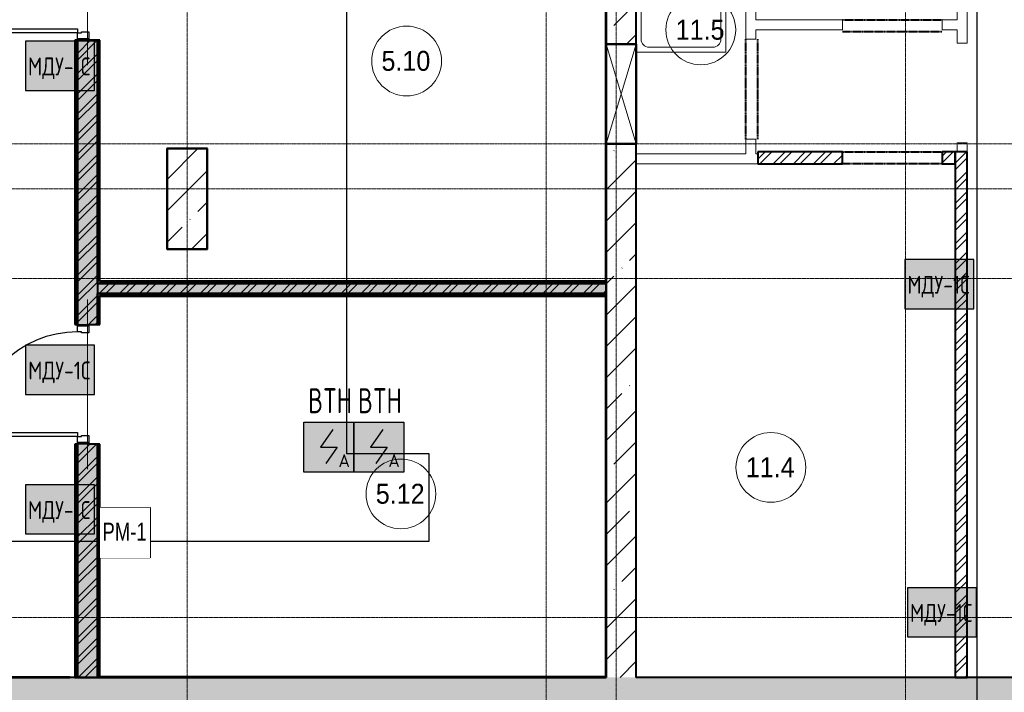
# Model space of a CAD drawing. Header units: millimetres. Extents: x -135639 to 224623, y -383017 to -59102.
# Tile 398 of 494: x 72935 to 82804, y -146871 to -140125. Entities that reach past the tile are written whole.
import ezdxf
from ezdxf.enums import TextEntityAlignment as Align

# ---------------------------------------------------------------- set-up
doc = ezdxf.new("R2010")
doc.units = ezdxf.units.MM
doc.set_wipeout_variables(frame=1)
for name, pattern in [('CONTINOUS', [0]), ('Линия сетки', [25, 20, -2.5, 0, -2.5]), ('Штрих_3_1_5_', [4.5, 3, -1.5]), ('Штриховая_ш3 п1_5', [4.5, 3, -1.5])]:
    doc.linetypes.add(name, pattern=pattern)
for name, color, linetype, lineweight in [('#СПС_КЛ_R3', 190, 'Continuous', 30), ('A-010-A_ROOM', 7, 'Continuous', 20), ('A-200-M_WALL', 7, 'Continuous', 18), ('A-200-M_WALL_EXT', 7, 'Continuous', 18), ('A-200-M_WALL_INT', 7, 'Continuous', 18), ('A-200-M_WALL_PAT', 7, 'Continuous', 40), ('A-314-M_WINDOW', 7, 'Continuous', 18), ('A-325-M_DOOR', 7, 'Continuous', 18), ('A-325-M_DOOR__FRAME', 7, 'Continuous', 30), ('A-325-M_DOOR_PANEL', 7, 'Continuous', 30), ('M-520-M_DRAINAGE_FW', 7, 'Continuous', 18), ('S-280-M_COLUMN', 7, 'Continuous', 18), ('S-280-M_STRUCT_FRAME', 7, 'Continuous', 18), ('Z-030-M_GRID', 7, 'Continuous', 9), ('Z-060-M_DETAIL', 7, 'Continuous', 18), ('Арматура воздуховодов', 7, 'Continuous', 18), ('ОС', 5, 'Continuous', 25), ('ПС', 7, 'Continuous', 40), ('СС-011-ПОЖ-СИГНАЛИЗАЦИЯ', 1, 'Continuous', 30), ('УГО АПС и АПЗ$0$_АПС_Оборудование', 1, 'Continuous', 30), ('УГО АПС и АПЗ$0$АПС', 1, 'Continuous', 50), ('УГО АПС и АПЗ$0$СС-011-ПОЖ-СИГНАЛИЗАЦИЯ', 1, 'Continuous', 30)]:
    doc.layers.add(name, color=color, linetype=linetype, lineweight=lineweight)
doc.layers.add('A-010-M_ROOM_SEPARATION', color=4, linetype='Штриховая_ш3 п1_5', lineweight=40, true_color=0x00ffff)
doc.layers.add('ССПС', color=5, linetype='Continuous')
doc.styles.add('1111', font='isocpeur.ttf')
doc.styles.add('Arial Narrow', font='ARIALN.TTF', dxfattribs={"width": 0.9, "height": 600})
doc.styles.add('Arial_2', font='arial.ttf', dxfattribs={"width": 0.9, "height": 400})
pattern_1 = [(50, (0, 0), (218.62117, -19.1268), [22.86, -251.46]), (355, (0, 0), (-42.29187, 229.2684), [18.288, -201.168]), (100.451, (18.22, -1.6), (176.33107, 210.13963), [19.428, -213.708]), (46.184, (0, 60.96), (325.29495, -50.45164), [34.29, -377.19]), (96.636, (27.1, 56.76), (284.883, 296.9127), [29.142, -320.562]), (351.184, (0, 60.96), (284.8858, 296.9107), [27.432, -301.752]), (21, (30.48, 45.72), (181.93753, -122.71832), [22.86, -251.46]), (326, (30.48, 45.72), (74.16223, 221.0262), [18.288, -201.168]), (71.451, (45.64, 35.5), (256.10035, 98.30526), [19.428, -213.708]), (37.5, (0, 0), (3.70639, 101.465895), [3.353, -195.377, 3.353, -200.863, -201.93]), (37.5, (0, 0), (3.70639, 101.465895), [-402.946, 3.353, -198.577]), (7.5, (0, 0), (80.18358, 120.21653), [3.353, -113.081, 3.353, -190.805, -76.962]), (7.5, (0, 0), (80.18358, 120.21653), [-310.591, 3.353, -73.609]), (327.5, (-67.97, 0), (162.708646, -6.87497), [3.353, -72.847, 3.353, -234.391, -315.468]), (327.5, (-67.97, 0), (162.708646, -6.87497), [-313.944, 3.353, -312.115]), (317.5, (-98.45, 0), (177.75468, 30.51183), [3.353, -95.707, 3.353, -154.534, -224.028]), (317.5, (-98.45, 0), (177.75468, 30.51183), [-256.946, 3.353, -220.675])]
pattern_2 = [(45, (0, 0), (-101.02788, 101.02788), []), (45, (67.35, 0), (-101.02788, 101.02788), [])]
pattern_3 = [(0, (0, 0), (406.4, 101.6), [33.528, -271.272, 33.528, -271.272, -1625.6]), (0, (0, 0), (406.4, 101.6), [-609.6, 33.528, -576.072, 33.528, -271.272, -711.2]), (0, (0, 0), (406.4, 101.6), [-1524, 33.528, -169.672, 33.528, -474.472]), (120, (152.4, 50.8), (-291.18818, 301.15272), [33.528, -271.272, 33.528, -271.272, -1625.6]), (120, (152.4, 50.8), (-291.18818, 301.15272), [-609.6, 33.528, -576.072, 33.528, -271.272, -711.2]), (120, (152.4, 50.8), (-291.18818, 301.15272), [-1524, 33.528, -169.672, 33.528, -474.472]), (240, (203.2, 254), (-115.21182, -402.75272), [33.528, -271.272, 33.528, -271.272, -1625.6]), (240, (203.2, 254), (-115.21182, -402.75272), [-609.6, 33.528, -576.072, 33.528, -271.272, -711.2]), (240, (203.2, 254), (-115.21182, -402.75272), [-1524, 33.528, -169.672, 33.528, -474.472])]
pattern_4 = [(45, (0, 0), (-314.309, 314.309), []), (45, (314.3, 0), (-314.309, 314.309), [555.625, -111.125, 3.353, -107.772])]

# ---------------------------------------------------------------- blocks, each defined once
blk = doc.blocks.new('101_Дверь_Однопольная - _ПЧ_Мет_1000х2000_ВРУ_ГРЩ_EIS60_Пр-4457117-B1_-7_650_')
at = {"layer": 'A-325-M_DOOR', "color": 253, "lineweight": 30, "true_color": 0xaaaaaa}
for p, q in [((-600, 100), (-585, 100)), ((-600, -15), (-600, 100)), ((-585, 100), (-585, -15)), ((585, -15), (585, 100)), ((585, 100), (600, 100)), ((600, 100), (600, -15)), ((-585, -15), (-600, -15)), ((600, -15), (585, -15))]:
    blk.add_line(p, q, dxfattribs=at)
at = {"layer": 'A-325-M_DOOR__FRAME', "color": 253, "true_color": 0xaaaaaa}
for p, q in [((-585, 100), (-525, 100)), ((-585, -15), (-585, 100)), ((-525, 100), (-525, 60)), ((525, 100), (585, 100)), ((525, 60), (525, 100)), ((585, 100), (585, -15)), ((-525, 60), (-515, 60)), ((-515, 60), (-515, -15)), ((515, 60), (525, 60)), ((515, -15), (515, 60)), ((-515, -15), (-585, -15)), ((585, -15), (515, -15))]:
    blk.add_line(p, q, dxfattribs=at)
at = {"layer": 'A-325-M_DOOR_PANEL', "color": 253, "true_color": 0xaaaaaa}
for p, q in [((-525, 1150), (-485, 1150)), ((-525, 100), (-525, 1150)), ((-485, 1150), (-485, 100)), ((-485, 100), (-525, 100))]:
    blk.add_line(p, q, dxfattribs=at)
blk.add_arc((-525, 100), 1050, 0, 90, dxfattribs=at)
blk = doc.blocks.new('101_Дверь_Однопольная - _ПЧ_Мет_1000х2000_Тех помещения_EI60_Пр-4449780-B1_-7_650_')
at = {"layer": 'A-325-M_DOOR', "color": 253, "lineweight": 30, "true_color": 0xaaaaaa}
for p, q in [((-600, 100), (-585, 100)), ((-600, -15), (-600, 100)), ((-585, 100), (-585, -15)), ((585, -15), (585, 100)), ((585, 100), (600, 100)), ((600, 100), (600, -15)), ((-585, -15), (-600, -15)), ((600, -15), (585, -15))]:
    blk.add_line(p, q, dxfattribs=at)
at = {"layer": 'A-325-M_DOOR__FRAME', "color": 253, "true_color": 0xaaaaaa}
for p, q in [((-585, 100), (-525, 100)), ((-585, -15), (-585, 100)), ((-525, 100), (-525, 60)), ((525, 100), (585, 100)), ((525, 60), (525, 100)), ((585, 100), (585, -15)), ((-525, 60), (-515, 60)), ((-515, 60), (-515, -15)), ((515, 60), (525, 60)), ((515, -15), (515, 60)), ((-515, -15), (-585, -15)), ((585, -15), (515, -15))]:
    blk.add_line(p, q, dxfattribs=at)
at = {"layer": 'A-325-M_DOOR_PANEL', "color": 253, "true_color": 0xaaaaaa}
for p, q in [((-525, 1150), (-485, 1150)), ((-525, 100), (-525, 1150)), ((-485, 1150), (-485, 100)), ((-485, 100), (-525, 100))]:
    blk.add_line(p, q, dxfattribs=at)
blk.add_arc((-525, 100), 1050, 0, 90, dxfattribs=at)
blk = doc.blocks.new('A_PLU_WashingBath - A_PLU_WashingBath-V32-B1_-7_650_')
at = {"layer": 'M-520-M_DRAINAGE_FW', "color": 253, "true_color": 0xaaaaaa}
for p, q in [((450, 450), (-450, 450)), ((-320, 400), (320, 400)), ((450, -450), (450, 450)), ((-400, -320), (-400, 320)), ((400, 320), (400, -320)), ((-450, -450), (450, -450)), ((320, -400), (-320, -400))]:
    blk.add_line(p, q, dxfattribs=at)
blk.add_circle((-300, 300), 25, dxfattribs=at)
for centre, start, end in [((-320, 320), 90, 180), ((320, 320), 0, 90), ((-320, -320), 180, 270), ((320, -320), 270, 0)]:
    blk.add_arc(centre, 80, start, end, dxfattribs=at)
blk = doc.blocks.new('ПР - _ПЧ_1200_200_Оп250-250_Шаг300_Арм16_Арм10-3250725-B1_-7_650_')
at = {"layer": 'S-280-M_STRUCT_FRAME', "color": 21, "true_color": 0xffaaaa}
for p, q in [((-850, 0), (850, 0)), ((-850, 0), (-600, 0)), ((-515, 0), (515, 0)), ((-515, 0), (515, 0)), ((600, 0), (850, 0))]:
    blk.add_line(p, q, dxfattribs=at)
blk = doc.blocks.new('135_SLK_GD_AR_rvt-1-B1_-7_650_')
at = {"layer": 'A-200-M_WALL_PAT', "lineweight": 9, "true_color": 0xaaaaaa}
h = blk.add_hatch(dxfattribs=at)
h.set_pattern_fill('FP_11', color=253, style=0, pattern_type=2)
h.set_pattern_definition(pattern_3)
h.paths.add_polyline_path([(81650, 46100), (81650, 48440), (81630, 48440), (81630, 46100)])
h.paths.add_polyline_path([(81630, 49640), (81650, 49640), (81650, 52490), (81630, 52490), (81630, 49716.6)])
h.paths.add_polyline_path([(81650, 53690), (81650, 55500), (81630, 55500), (81630, 53690)])
h.paths.add_polyline_path([(81630, 56700), (81650, 56700), (81650, 57750), (81630, 57750)])
h = blk.add_hatch(dxfattribs=at)
h.set_pattern_fill('FP_1', color=253, style=0, pattern_type=2)
h.set_pattern_definition(pattern_1)
h.paths.add_polyline_path([(81650, 46100), (81850, 46100), (81850, 48440), (81650, 48440), (81650, 48386)])
h.paths.add_polyline_path([(81850, 49640), (81850, 52490), (81650, 52490), (81650, 49640), (81765, 49640)])
h.paths.add_polyline_path([(81650, 53690), (81850, 53690), (81850, 55500), (81650, 55500), (81650, 53708.4)])
h.paths.add_polyline_path([(81650, 56700), (81850, 56700), (81850, 57730), (81650, 57730)])
h = blk.add_hatch(dxfattribs=at)
h.set_pattern_fill('FP_2', color=253, style=0, pattern_type=2)
h.set_pattern_definition(pattern_2)
h.paths.add_polyline_path([(81650, 46100), (81850, 46100), (81850, 48440), (81650, 48440), (81650, 48386)])
h.paths.add_polyline_path([(81850, 49640), (81850, 52490), (81650, 52490), (81650, 49640), (81765, 49640)])
h.paths.add_polyline_path([(81650, 53690), (81850, 53690), (81850, 55500), (81650, 55500), (81650, 53708.4)])
h.paths.add_polyline_path([(81650, 56700), (81850, 56700), (81850, 57730), (81650, 57730)])
h = blk.add_hatch(dxfattribs=at)
h.set_pattern_fill('FP_11', color=253, style=0, pattern_type=2)
h.set_pattern_definition(pattern_3)
h.paths.add_polyline_path([(81850, 50050), (81870, 50050), (81870, 52490), (81850, 52490), (81850, 51047.2)])
h.paths.add_polyline_path([(81850, 53690), (81870, 53690), (81870, 54960), (81850, 54960), (81850, 53708.4)])
h = blk.add_hatch(dxfattribs=at)
h.set_pattern_fill('FP_2', color=253, style=0, pattern_type=2)
h.set_pattern_definition(pattern_2)
h.paths.add_polyline_path([(89320, 51250), (89320, 51370), (88470, 51370), (88470, 51250)])
h = blk.add_hatch(dxfattribs=at)
h.set_pattern_fill('FP_2', color=253, style=0, pattern_type=2)
h.set_pattern_definition(pattern_2)
h.paths.add_polyline_path([(90450, 51250), (90450, 51370), (90320, 51370), (90320, 51250)])
h = blk.add_hatch(dxfattribs=at)
h.set_pattern_fill('FP_2', color=253, style=0, pattern_type=2)
h.set_pattern_definition(pattern_2)
h.paths.add_polyline_path([(90570, 46100), (90570, 51370), (90450, 51370), (90450, 46100)])
h = blk.add_hatch(dxfattribs=at)
h.set_pattern_fill('FP_1', color=253, style=0, pattern_type=2)
h.set_pattern_definition(pattern_1)
h.paths.add_polyline_path([(81850, 49950), (86950, 49950), (86950, 50050), (81850, 50050)])
h = blk.add_hatch(dxfattribs=at)
h.set_pattern_fill('FP_2', color=253, style=0, pattern_type=2)
h.set_pattern_definition(pattern_2)
h.paths.add_polyline_path([(81850, 49950), (86950, 49950), (86950, 50050), (81850, 50050)])
h = blk.add_hatch(dxfattribs=at)
h.set_pattern_fill('FP_11', color=253, style=0, pattern_type=2)
h.set_pattern_definition(pattern_3)
h.paths.add_polyline_path([(82631.3, 50050), (86950, 50050), (86950, 50070), (81870, 50070), (81870, 50050), (81875, 50050)])
h = blk.add_hatch(dxfattribs=at)
h.set_pattern_fill('FP_11', color=253, style=0, pattern_type=2)
h.set_pattern_definition(pattern_3)
h.paths.add_polyline_path([(81870, 49930), (86950, 49930), (86950, 49950), (81850, 49950), (81850, 49930)])
h = blk.add_hatch(dxfattribs=at)
h.set_pattern_fill('FP_11', color=253, style=0, pattern_type=2)
h.set_pattern_definition(pattern_3)
h.paths.add_polyline_path([(81850, 46100), (81870, 46100), (81870, 48440), (81850, 48440), (81850, 46105)])
h.paths.add_polyline_path([(81850, 49640), (81870, 49640), (81870, 49930), (81850, 49930), (81850, 49716.6)])
at = {"layer": 'A-010-M_ROOM_SEPARATION', "color": 131, "linetype": 'Штрих_3_1_5_', "true_color": 0xaaffff}
for p, q in [((89320, 52696), (90320, 52696)), ((90320, 52576), (89320, 52576)), ((88350, 51500), (88350, 52500)), ((88470, 51500), (88470, 52500)), ((89320, 51370), (90320, 51370)), ((90320, 51250), (89320, 51250))]:
    blk.add_line(p, q, dxfattribs=at)
at = {"layer": 'A-200-M_WALL', "color": 253, "lineweight": 40, "true_color": 0xaaaaaa}
for p, q in [((81630, 52490), (81630, 49640)), ((81650, 52490), (81650, 49640)), ((81650, 49640), (81650, 52490)), ((81850, 50050), (81850, 52490)), ((81850, 52490), (81850, 50050)), ((81870, 50070), (81870, 52490)), ((81850, 50050), (81850, 49950)), ((81875, 50070), (81870, 50070)), ((81870, 50050), (81875, 50050)), ((86950, 50070), (81875, 50070)), ((86950, 50050), (81875, 50050)), ((81875, 50050), (86950, 50050)), ((81850, 49950), (86945, 49950)), ((86945, 49950), (81850, 49950)), ((86950, 49950), (86945, 49950)), ((81850, 49930), (81850, 49925)), ((81850, 49640), (81850, 49925)), ((81850, 49925), (81850, 49640)), ((81870, 49930), (86945, 49930)), ((81870, 49925), (81870, 49930)), ((81870, 49640), (81870, 49925)), ((86945, 49930), (86950, 49930)), ((81630, 48440), (81630, 46100)), ((81650, 48440), (81650, 46100)), ((81650, 46100), (81650, 48440)), ((81850, 46105), (81850, 48440)), ((81850, 48440), (81850, 46105)), ((81870, 46105), (81870, 48440)), ((81850, 46105), (81850, 46100)), ((81870, 46100), (81870, 46105))]:
    blk.add_line(p, q, dxfattribs=at)
at = {"layer": 'A-200-M_WALL_INT', "color": 253, "true_color": 0xaaaaaa}
for p, q in [((90570, 58500), (90570, 52460)), ((90470, 52696), (90470, 55680)), ((88350, 52500), (88350, 53290)), ((88450, 53290), (88450, 52696)), ((88450, 52696), (89320, 52696)), ((89320, 52696), (89320, 52596)), ((90320, 52696), (90470, 52696)), ((90320, 52696), (90320, 52596)), ((89320, 52596), (88450, 52596)), ((88450, 52596), (88450, 52500)), ((90470, 52596), (90320, 52596)), ((90470, 52460), (90470, 52596)), ((88350, 52500), (88450, 52500)), ((90470, 52460), (90570, 52460)), ((88350, 51350), (88350, 51500)), ((88350, 51500), (88450, 51500)), ((88450, 51500), (88450, 51350)), ((90470, 51370), (90470, 51460)), ((90570, 51460), (90470, 51460)), ((90570, 51460), (90570, 51370)), ((87250, 51350), (88350, 51350)), ((88450, 51350), (88470, 51350)), ((88470, 51250), (87250, 51250))]:
    blk.add_line(p, q, dxfattribs=at)
at = {"layer": 'A-200-M_WALL_INT', "color": 253, "lineweight": 40, "true_color": 0xaaaaaa}
for p, q in [((86945, 53268.4), (86945, 51371.6)), ((86950, 52450), (86950, 53268.4)), ((81650, 52490), (81625, 52490)), ((81625, 52490), (81625, 49640)), ((81850, 52490), (81765, 52490)), ((81875, 52490), (81850, 52490)), ((81875, 50075), (81875, 52490)), ((86950, 51371.6), (86950, 51450)), ((82550, 51405), (82545, 51405)), ((82545, 51405), (82545, 50395)), ((82955, 51405), (82550, 51405)), ((82955, 51400), (82955, 51405)), ((82955, 50395), (82955, 51400)), ((86945, 51371.6), (86945, 51248.4)), ((86950, 51248.4), (86950, 51371.6)), ((89320, 51370), (88470, 51370)), ((88470, 51370), (88470, 51250)), ((89320, 51250), (89320, 51370)), ((90450, 51370), (90320, 51370)), ((90320, 51370), (90320, 51250)), ((90450, 51250), (90450, 51370)), ((90450, 51370), (90450, 46100)), ((90570, 51370), (90450, 51370)), ((90570, 46100), (90570, 51370)), ((86945, 51248.4), (86945, 50075)), ((86950, 50075), (86950, 51248.4)), ((88470, 51250), (89320, 51250)), ((90320, 51250), (90450, 51250)), ((82545, 50395), (82550, 50395)), ((82550, 50395), (82950, 50395)), ((82950, 50395), (82955, 50395)), ((81875, 50050), (81850, 50050)), ((81850, 50050), (81870, 50050)), ((86945, 50075), (81875, 50075)), ((86950, 50050), (86950, 50075)), ((86950, 49950), (86950, 50050)), ((81850, 49925), (81850, 49950)), ((81850, 49950), (81850, 49930)), ((86945, 49950), (86950, 49950)), ((86950, 49930), (86950, 49950)), ((81875, 49925), (86945, 49925)), ((81875, 49640), (81875, 49925)), ((86945, 49925), (86945, 46105)), ((86950, 46105), (86950, 49930)), ((81625, 49640), (81650, 49640)), ((81765, 49640), (81850, 49640)), ((81850, 49640), (81875, 49640)), ((81650, 48440), (81625, 48440)), ((81625, 48440), (81625, 46100)), ((81850, 48440), (81765, 48440)), ((81875, 48440), (81850, 48440)), ((81875, 46105), (81875, 48440)), ((81575, 46102), (80400, 46102)), ((80750, 46100), (81575, 46100)), ((81575, 46100), (81575, 46102)), ((81625, 46100), (81650, 46100)), ((81650, 46100), (81850, 46100)), ((81850, 46100), (81850, 46105)), ((81850, 46100), (81870, 46100)), ((81870, 46100), (83888.4, 46100)), ((83888.4, 46105), (81875, 46105)), ((84141.6, 46105), (83888.4, 46105)), ((83888.4, 46100), (84141.6, 46100)), ((86598.4, 46105), (84141.6, 46105)), ((84141.6, 46100), (86598.4, 46100)), ((86851.6, 46105), (86598.4, 46105)), ((86598.4, 46100), (86851.6, 46100)), ((86945, 46105), (86851.6, 46105)), ((86851.6, 46100), (86950, 46100)), ((86950, 46100), (86950, 46105)), ((90450, 46100), (90570, 46100))]:
    blk.add_line(p, q, dxfattribs=at)
at = {"layer": 'A-325-M_DOOR', "color": 253, "lineweight": 18, "true_color": 0xaaaaaa, "rotation": 89.99999999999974}
for name, p in [('101_Дверь_Однопольная - _ПЧ_Мет_1000х2000_ВРУ_ГРЩ_EIS60_Пр-4457117-B1_-7_650_', (81750, 53090)), ('101_Дверь_Однопольная - _ПЧ_Мет_1000х2000_Тех помещения_EI60_Пр-4449780-B1_-7_650_', (81750, 49040))]:
    blk.add_blockref(name, p, dxfattribs=at)
at = {"layer": 'M-520-M_DRAINAGE_FW', "color": 253, "lineweight": 18, "true_color": 0xaaaaaa}
blk.add_blockref('A_PLU_WashingBath - A_PLU_WashingBath-V32-B1_-7_650_', (87700, 52820), dxfattribs=at)
at = {"layer": 'S-280-M_STRUCT_FRAME', "color": 253, "lineweight": 18, "true_color": 0xaaaaaa, "rotation": 89.99999999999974}
for p in [(81750, 53090), (81750, 49040)]:
    blk.add_blockref('ПР - _ПЧ_1200_200_Оп250-250_Шаг300_Арм16_Арм10-3250725-B1_-7_650_', p, dxfattribs=at)
blk = doc.blocks.new('Бетон-Прямоугольная-Колонна - CLM_Подземные этажи_В40-400х1000-V185-B1_-7_650_')
at = {"layer": 'S-280-M_COLUMN', "lineweight": 9, "true_color": 0xaaaaaa}
h = blk.add_hatch(dxfattribs=at)
h.set_pattern_fill('FP_70', color=253, style=0, pattern_type=2)
h.set_pattern_definition([(225, (82750, 50900), (314.309, -314.309), []), (225, (82435.7, 50900), (314.309, -314.309), [555.625, -111.125, 3.353, -107.772])])
h.paths.add_polyline_path([(118.7, 500), (-200, 500), (-200, -500), (200, -500), (200, 500)])
at = {"layer": 'S-280-M_COLUMN', "color": 253, "lineweight": 40, "true_color": 0xaaaaaa}
for p, q in [((200, 500), (-200, 500)), ((-200, 500), (-200, -500)), ((200, -500), (200, 500)), ((-200, -500), (200, -500))]:
    blk.add_line(p, q, dxfattribs=at)
blk = doc.blocks.new('231_Отверстие прямоуг _Окно_Стена_ - Отверстие-2041992-B1_-7_650_')
at = {"layer": 'A-314-M_WINDOW', "color": 253, "lineweight": 50, "true_color": 0xaaaaaa}
for p, q in [((-375, -150), (-375, 150)), ((-375, 150), (625, 150)), ((625, 150), (625, -150)), ((625, -150), (-375, -150))]:
    blk.add_line(p, q, dxfattribs=at)
at = {"layer": 'Z-060-M_DETAIL', "color": 253, "true_color": 0xaaaaaa}
for p, q in [((-375, 150), (-375, -150)), ((625, 150), (-375, 150)), ((625, 150), (-375, -150)), ((-375, 150), (625, -150)), ((625, 150), (625, -150)), ((-375, -150), (625, -150))]:
    blk.add_line(p, q, dxfattribs=at)
blk = doc.blocks.new('135_SLK_GD_KR_rvt-1-B1_-7_650_')
at = {"layer": 'A-200-M_WALL_PAT', "lineweight": 9, "true_color": 0xaaaaaa}
h = blk.add_hatch(dxfattribs=at)
h.set_pattern_fill('FP_20', color=253, style=0, pattern_type=2)
h.set_pattern_definition(pattern_4)
h.paths.add_polyline_path([(87250, 46100), (87250, 51450), (86950, 51450), (86950, 46100)])
h.paths.add_polyline_path([(87250, 52450), (87250, 58050), (86950, 58050), (86950, 52450)])
h.paths.add_polyline_path([(87250, 59050), (87250, 60050), (86950, 60050), (86950, 59050)])
h = blk.add_hatch(dxfattribs=at)
h.set_pattern_fill('FP_20', color=253, style=0, pattern_type=2)
h.set_pattern_definition(pattern_4)
h.paths.add_polyline_path([(146549, 45800), (146626.6, 46100), (138750, 46100), (138750, 45800), (139122.1, 45800)])
h.paths.add_polyline_path([(137750, 45800), (137750, 46100), (130100, 46100), (130100, 45800), (131590, 45800)])
h.paths.add_polyline_path([(126500, 45800), (126500, 46100), (125500, 46100), (125500, 45800), (125940.9, 45800)])
h.paths.add_polyline_path([(121900, 45800), (121900, 46100), (80400, 46100), (80400, 45800), (120291.8, 45800)])
h.paths.add_polyline_path([(76770.4, 45800), (76800, 45800), (76800, 46100), (75400, 46100), (75400, 45800), (76769, 45800)])
at = {"layer": 'A-200-M_WALL_EXT', "color": 253, "lineweight": 40, "true_color": 0xaaaaaa}
for p, q in [((86950, 58050), (86950, 52450)), ((87250, 52450), (87250, 58050)), ((86950, 51450), (86950, 46100)), ((87250, 46100), (87250, 51450)), ((86950, 46100), (80400, 46100)), ((119350, 46100), (87250, 46100))]:
    blk.add_line(p, q, dxfattribs=at)
at = {"layer": 'A-314-M_WINDOW', "color": 253, "lineweight": 18, "true_color": 0xaaaaaa, "rotation": 89.99999999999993}
blk.add_blockref('231_Отверстие прямоуг _Окно_Стена_ - Отверстие-2041992-B1_-7_650_', (87100, 51825), dxfattribs=at)
at = {"layer": 'S-280-M_COLUMN', "color": 253, "lineweight": 18, "true_color": 0xaaaaaa, "rotation": 180}
blk.add_blockref('Бетон-Прямоугольная-Колонна - CLM_Подземные этажи_В40-400х1000-V185-B1_-7_650_', (82750, 50900), dxfattribs=at)
blk = doc.blocks.new('050_Марка_Помещение - Номер-620969-B1_-7_650_')
at = {"layer": 'A-010-A_ROOM', "color": 253, "true_color": 0xaaaaaa}
blk.add_circle((0, 0), 3.5, dxfattribs=at)
blk = doc.blocks.new('-1 эт')
at = {"layer": 'Z-030-M_GRID', "color": 253, "linetype": 'Линия сетки', "true_color": 0xaaaaaa}
for p, q in [((82750, -19696.1), (82750, 133719.9)), ((86350, -19695.8), (86350, 133719.9)), ((87050, -18431.1), (87050, 133719.9)), ((89950, -19695.6), (89950, 133719.9)), ((154678.5, 51450), (-3681.2, 51450)), ((155950.9, 51000), (-3681.2, 51000)), ((155948.6, 50100), (-3681.2, 50100)), ((155948.8, 46700), (-3681, 46700))]:
    blk.add_line(p, q, dxfattribs=at)
at = {"lineweight": 5}
for name in ['135_SLK_GD_KR_rvt-1-B1_-7_650_', '135_SLK_GD_AR_rvt-1-B1_-7_650_']:
    blk.add_blockref(name, (0, 0), dxfattribs=at)
at = {"layer": 'A-010-A_ROOM', "color": 253, "true_color": 0xaaaaaa, "xscale": 99.99999999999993, "yscale": 99.99999999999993, "zscale": 99.99999999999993}
for p in [(87898.8, 52594.7), (84950, 52282.3), (88601.6, 48206), (84892.9, 47940)]:
    blk.add_blockref('050_Марка_Помещение - Номер-620969-B1_-7_650_', p, dxfattribs=at)
at = {"layer": 'A-010-A_ROOM', "color": 253, "lineweight": 9, "true_color": 0xaaaaaa, "char_height": 200, "width": 606.076, "attachment_point": 1, "style": 'Arial_2'}
for s, insert in [('11.5', (87647, 52696.4)), ('5.10', (84698.2, 52384)), ('11.4', (88349.8, 48307.8)), ('5.12', (84641.1, 48041.7))]:
    blk.add_mtext(s, dxfattribs=dict(at, insert=insert))
blk = doc.blocks.new('*U4706')
at = {"lineweight": 35, "true_color": 0xffffff}
h = blk.add_hatch(color=7, dxfattribs=at)
h.dxf.hatch_style = 1
h.paths.add_polyline_path([(0, 499.6), (0, 0), (499.6, 0), (499.6, 499.6)])
at = {"color": 1, "linetype": 'ByBlock', "lineweight": -2}
for p, q in [((289.5, 426.3), (166.9, 249.8)), ((166.9, 249.8), (332.7, 249.8)), ((332.7, 249.8), (219.3, 86.3))]:
    blk.add_line(p, q, dxfattribs=at)
at = {"color": 1, "linetype": 'ByBlock', "lineweight": -2, "ltscale": 0.1}
blk.add_lwpolyline([(0, 499.6), (499.6, 499.6), (499.6, 0), (0, 0)], close=True, dxfattribs=at)
at = {"color": 1, "linetype": 'ByBlock', "lineweight": -2, "ltscale": 1000, "style": '1111'}
blk.add_text('A', height=128.1, dxfattribs=at).set_placement((403.4, 49.2), align=Align.CENTER)
at = {"color": 0, "linetype": 'ByBlock', "lineweight": -2, "style": '1111'}
blk.add_attdef('INDEX', (-63.3, -234.7), '', height=125, dxfattribs=at)
at = {"color": 0, "linetype": 'ByBlock', "lineweight": -2, "style": '1111', "flags": 1}
for tag, p in [('NAME_DEVICE', (-64.1, -421.2)), ('NUM_POM', (-81.6, -847))]:
    blk.add_attdef(tag, p, '', height=125, dxfattribs=at)
at = {"color": 0, "linetype": 'ByBlock', "lineweight": -2, "style": '1111', "width": 0.7}
blk.add_attdef('NUM_DEVICE', (-64.1, -629.5), '', height=125, dxfattribs=at)
blk = doc.blocks.new('УГО АПС и АПЗ$0$РМ-1')
at = {"layer": 'УГО АПС и АПЗ$0$АПС', "color": 1, "lineweight": 30, "ltscale": 100}
blk.add_lwpolyline([(-210, 419.9), (210, 419.9), (210, 0), (-210, 0)], close=True, dxfattribs=at)
at = {"layer": 'УГО АПС и АПЗ$0$СС-011-ПОЖ-СИГНАЛИЗАЦИЯ', "color": 1, "lineweight": 30}
blk.add_lwpolyline([(-210, 419.9), (210, 419.9), (210, 0), (-210, 0)], close=True, dxfattribs=at)
at = {"color": 1}
blk.add_wipeout([(-210, 419.9), (210, 419.9), (210, 0), (-210, 0), (-210, 0)], dxfattribs=at)
at = {"color": 1, "lineweight": 30, "style": 'Arial Narrow', "width": 0.9}
blk.add_text('РМ-1', height=150, dxfattribs=at).set_placement((-3.5, 219.3), align=Align.MIDDLE_CENTER)
blk = doc.blocks.new('ger')
at = {"lineweight": 40, "ltscale": 2, "true_color": 0xffffff}
h = blk.add_hatch(color=7, dxfattribs=at)
h.dxf.hatch_style = 1
h.paths.add_polyline_path([(491036.1, -67335.5), (491036.1, -66842.7), (490344.7, -66842.7), (490344.7, -67335.5)])
at = {"layer": 'ОС', "color": 1, "lineweight": 30}
blk.add_lwpolyline([(491036.1, -66842.7), (490344.7, -66842.7), (490344.7, -67335.5), (491036.1, -67335.5)], close=True, dxfattribs=at)
at = {"layer": 'ССПС', "color": 1, "lineweight": -2, "ltscale": 1000, "style": '1111', "width": 0.8}
blk.add_text('МДУ-1С', height=180, dxfattribs=at).set_placement((490370.6, -67185.8))

msp = doc.modelspace()

# ---------------------------------------------------------------- linework, layer by layer
at = {"layer": 'СС-011-ПОЖ-СИГНАЛИЗАЦИЯ', "lineweight": 30}
msp.add_lwpolyline([(60780.5, -141821.5), (69312.2, -141821.5), (69312.2, -143467.3), (69312.2, -145354.1), (77040.8, -145354.1), (77040.8, -144480.8), (76213.8, -144480.8), (76213.8, -139506.8), (77267.5, -139506.8), (77267.5, -136338.3), (74125.2, -136338.3), (74125.2, -136763.6), (50268.3, -136763.6)], dxfattribs=at)

# ---------------------------------------------------------------- block references
msp.add_blockref('-1 эт', (-8136.8, -192821.5))
at = {"layer": 'Арматура воздуховодов', "lineweight": 30}
for p in [(-417352.2, -73497.9), (-408537.7, -75687.9), (-417350.4, -76547.9), (-408511.1, -78979.7)]:
    msp.add_blockref('ger', p, dxfattribs=at)
at = {"layer": 'ПС', "color": 7, "linetype": 'CONTINOUS', "lineweight": 30, "ltscale": 100}
ref = msp.add_blockref('*U4706', (75783.8, -144662.1), dxfattribs=dict(at, xscale=1.000736, yscale=1.000736, zscale=1.000736))
ref.add_attrib('NUM_DEVICE', 'BTH', dxfattribs={"layer": '0', "color": 0, "linetype": 'ByBlock', "lineweight": -2, "ltscale": 100, "height": 250.18, "style": '1111', "width": 0.7}).set_placement((76045.6, -144071.6), align=Align.CENTER)
ref = msp.add_blockref('*U4706', (76283.8, -144662.1), dxfattribs=dict(at, xscale=1.000736, yscale=1.000736, zscale=1.000736))
ref.add_attrib('NUM_DEVICE', 'BTH', dxfattribs={"layer": '0', "color": 0, "linetype": 'ByBlock', "lineweight": -2, "ltscale": 100, "height": 250.18, "style": '1111', "width": 0.7}).set_placement((76545.6, -144071.6), align=Align.CENTER)

# ---------------------------------------------------------------- next in the draw order: block references
at = {"layer": 'УГО АПС и АПЗ$0$_АПС_Оборудование', "lineweight": 15, "xscale": 1.2, "yscale": 1.2, "zscale": 1.2}
msp.add_blockref('УГО АПС и АПЗ$0$РМ-1', (73990.2, -145523.1), dxfattribs=at)

# ---------------------------------------------------------------- next in the draw order: linework, layer by layer
at = {"layer": '#СПС_КЛ_R3', "lineweight": 30}
msp.add_lwpolyline([(63531.5, -142519.4), (68464.5, -142519.4), (68464.5, -163725.8), (83161.3, -163725.8), (83161.3, -166819.4), (84105.6, -166819.4), (84105.6, -163034), (106528.1, -163034), (106528.1, -155092.1), (118370.2, -155092.1), (118370.2, -109683.1), (77625.1, -109683.1), (77625.1, -114994.9), (73186.1, -114994.9), (73186.1, -126642.2), (82527.9, -126642.2), (82527.9, -153503.4), (72464.9, -153503.4), (69419.4, -153503.4), (68464.5, -152248.5)], dxfattribs=at)

# ---------------------------------------------------------------- next in the draw order: block references
at = {"layer": 'Арматура воздуховодов', "lineweight": 30}
msp.add_blockref('ger', (-417352.2, -77947.9), dxfattribs=at)

doc.saveas('drawing.dxf')
